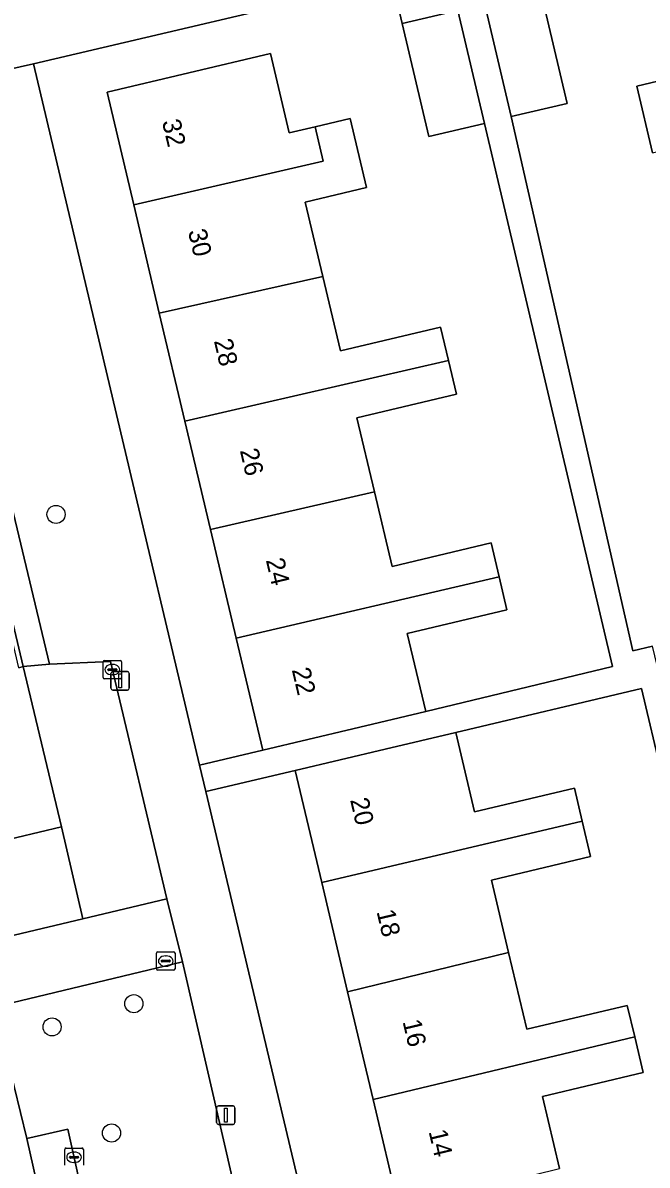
# Model space of a CAD drawing. Extents: x 158031 to 159244, y 380104 to 381214.
# Drawn here: x 158534.7 to 158568.4, y 380796.3 to 380858 of the extents above; entities that cross this region are included whole.
import ezdxf

# ---------------------------------------------------------------- set-up
doc = ezdxf.new("R2010")
doc.units = 0
for name, color, linetype in [('IMGEO_Boom', 7, 'Continuous'), ('IMGEO_Erf', 7, 'Continuous'), ('IMGEO_Groenvoorziening', 7, 'Continuous'), ('IMGEO_Kolk', 7, 'Continuous'), ('IMGEO_Lichtmast', 7, 'Continuous'), ('IMGEO_Pand', 7, 'Continuous'), ('IMGEO_Pand_nummerreeks', 7, 'Continuous'), ('IMGEO_Parkeervlak_open', 7, 'Continuous'), ('IMGEO_Rioolput', 7, 'Continuous'), ('IMGEO_Voetpad_open', 7, 'Continuous')]:
    doc.layers.add(name, color=color, linetype=linetype)

msp = doc.modelspace()

# ---------------------------------------------------------------- linework, layer by layer
at = {"layer": 'IMGEO_Boom'}
for centre in [(158536.467, 380831.434), (158540.672, 380805.016), (158536.253, 380803.765), (158539.466, 380798.036)]:
    msp.add_circle(centre, 0.489, dxfattribs=at)
at = {"layer": 'IMGEO_Erf'}
for points in [[(158569.224, 380863.769), (158562.085, 380862.085), (158562.638, 380859.742), (158564.08, 380853.629), (158561.065, 380852.917), (158567.641, 380824.075), (158568.7, 380824.316)], [(158568.699, 380850.961), (158567.85, 380854.561), (158569.748, 380855.009)], [(158534.452, 380823.156), (158534.696, 380823.215), (158532.318, 380833.196)], [(158575.794, 380789.538), (158568.094, 380822.042), (158558.068, 380819.667), (158559.084, 380815.379), (158564.478, 380816.657), (158564.901, 380814.871), (158565.352, 380812.967), (158559.988, 380811.695), (158560.916, 380807.781), (158561.897, 380803.64), (158567.332, 380804.928), (158567.735, 380803.227), (158568.193, 380801.298), (158562.747, 380800.007), (158563.667, 380796.124)], [(158554.986, 380793.976), (158553.597, 380799.838), (158552.217, 380805.662), (158550.821, 380811.553), (158549.386, 380817.61), (158544.566, 380816.468), (158551.938, 380785.363)], [(158510.799, 380803.157), (158537.922, 380809.603), (158536.754, 380814.56), (158530.707, 380813.123)]]:
    msp.add_lwpolyline(points, dxfattribs=at)
msp.add_lwpolyline([(158559.622, 380852.545), (158556.605, 380851.833), (158555.166, 380857.934), (158554.603, 380860.32), (158535.255, 380855.756), (158544.228, 380817.894), (158547.641, 380818.703), (158546.208, 380824.752), (158544.817, 380830.623), (158543.432, 380836.465), (158542.048, 380842.307), (158540.664, 380848.149), (158539.224, 380854.225), (158548.057, 380856.318), (158549.072, 380852.035), (158550.463, 380852.365), (158552.361, 380852.815), (158553.247, 380849.078), (158549.936, 380848.294), (158550.887, 380844.279), (158551.837, 380840.27), (158557.239, 380841.55), (158557.666, 380839.75), (158558.098, 380837.927), (158552.721, 380836.653), (158553.668, 380832.657), (158554.623, 380828.624), (158559.975, 380829.892), (158560.408, 380828.066), (158560.832, 380826.277), (158555.448, 380825.001), (158556.446, 380820.79), (158566.537, 380823.228)], close=True, dxfattribs=at)
at = {"layer": 'IMGEO_Groenvoorziening'}
for points in [[(158536.114, 380823.358), (158533.686, 380833.522), (158532.318, 380833.196), (158534.696, 380823.215)], [(158542.451, 380810.679), (158539.402, 380823.491), (158536.114, 380823.358), (158534.696, 380823.215), (158536.754, 380814.56), (158537.922, 380809.603)], [(158538.226, 380793.212), (158546.085, 380795.171), (158543.309, 380807.269), (158533.158, 380804.845), (158533.865, 380801.959), (158534.897, 380797.743), (158537.111, 380798.246), (158538.129, 380793.613)]]:
    msp.add_lwpolyline(points, close=True, dxfattribs=at)
at = {"layer": 'IMGEO_Kolk'}
for p, q in [((158539.006, 380822.628), (158539.006, 380823.48)), ((158539.081, 380823.554), (158539.933, 380823.554)), ((158539.494, 380823.334), (158539.519, 380823.334)), ((158540.007, 380823.48), (158540.007, 380822.628)), ((158539.265, 380823.048), (158539.265, 380823.06)), ((158539.703, 380823.011), (158539.305, 380823.011)), ((158539.308, 380823.097), (158539.706, 380823.097)), ((158539.517, 380822.774), (158539.492, 380822.774)), ((158539.749, 380823.06), (158539.749, 380823.048)), ((158539.933, 380822.554), (158539.081, 380822.554)), ((158536.943, 380796.3), (158536.943, 380797.152)), ((158537.018, 380797.226), (158537.87, 380797.226)), ((158537.202, 380796.72), (158537.202, 380796.732)), ((158537.245, 380796.769), (158537.643, 380796.769)), ((158537.431, 380797.006), (158537.456, 380797.006)), ((158537.686, 380796.732), (158537.686, 380796.72)), ((158537.944, 380797.152), (158537.944, 380796.3)), ((158537.64, 380796.683), (158537.242, 380796.683)), ((158537.454, 380796.446), (158537.429, 380796.446))]:
    msp.add_line(p, q, dxfattribs=at)
for points in [[(158539.006, 380822.628), (158539.006, 380823.48)], [(158539.081, 380823.554), (158539.933, 380823.554)], [(158540.007, 380823.48), (158540.007, 380822.628)], [(158539.933, 380822.554), (158539.081, 380822.554)], [(158536.943, 380796.3), (158536.943, 380797.152)], [(158537.018, 380797.226), (158537.87, 380797.226)], [(158537.944, 380797.152), (158537.944, 380796.3)]]:
    msp.add_lwpolyline(points, dxfattribs=at)
for centre, radius, start, end in [((158539.083, 380823.478), 0.0765, 91.55205, 178.44795), ((158539.083, 380823.478), 0.0765, 91.55205, 178.44795), ((158539.931, 380823.478), 0.0765, 1.55205, 88.44795), ((158539.931, 380823.478), 0.0765, 1.55205, 88.44795), ((158539.305, 380823.057), 0.0403, 85.87752, 175.75265), ((158539.302, 380823.047), 0.0366, 178.93798, 274.71019), ((158539.706, 380823.054), 0.043, 264.86636, 352.45326), ((158539.71, 380823.059), 0.0386, 1.73085, 96.63898), ((158539.083, 380822.63), 0.0765, 181.55205, 268.44795), ((158539.083, 380822.63), 0.0765, 181.55205, 268.44795), ((158539.931, 380822.63), 0.0765, 271.55205, 358.44795), ((158539.931, 380822.63), 0.0765, 271.55205, 358.44795), ((158537.02, 380797.15), 0.0765, 91.55205, 178.44795), ((158537.02, 380797.15), 0.0765, 91.55205, 178.44795), ((158537.242, 380796.729), 0.0403, 85.87752, 175.75265), ((158537.647, 380796.731), 0.0386, 1.73085, 96.63898), ((158537.868, 380797.15), 0.0765, 1.55205, 88.44795), ((158537.868, 380797.15), 0.0765, 1.55205, 88.44795), ((158537.239, 380796.719), 0.0366, 178.93798, 274.71019), ((158537.643, 380796.726), 0.043, 264.86636, 352.45326)]:
    msp.add_arc(centre, radius, start, end, dxfattribs=at)
for centre, major_axis, ratio, start_param, end_param in [((158539.493, 380823.054), (-0.387, 0.002), 0.722429, 4.712389, 7.853982), ((158539.518, 380823.054), (-0.39, 0.002), 0.717154, 1.570796, 4.712389), ((158537.43, 380796.726), (-0.387, 0.002), 0.722429, 4.712389, 7.853982), ((158537.455, 380796.726), (-0.39, 0.002), 0.717154, 1.570796, 4.712389)]:
    msp.add_ellipse(centre, major_axis=major_axis, ratio=ratio, start_param=start_param, end_param=end_param, dxfattribs=at)
at = {"layer": 'IMGEO_Lichtmast'}
for p, q in [((158539.435, 380822.045), (158539.435, 380822.845)), ((158539.435, 380822.845), (158539.435, 380822.045)), ((158539.535, 380822.945), (158540.325, 380822.945)), ((158540.325, 380822.945), (158539.535, 380822.945)), ((158540.425, 380822.845), (158540.425, 380822.045)), ((158540.425, 380822.045), (158540.425, 380822.845)), ((158540.325, 380821.945), (158539.535, 380821.945)), ((158539.535, 380821.945), (158540.325, 380821.945)), ((158545.145, 380798.596), (158545.145, 380799.396)), ((158545.145, 380799.396), (158545.145, 380798.596)), ((158545.245, 380799.496), (158546.035, 380799.496)), ((158546.035, 380799.496), (158545.245, 380799.496)), ((158546.135, 380799.396), (158546.135, 380798.596)), ((158546.135, 380798.596), (158546.135, 380799.396)), ((158546.035, 380798.496), (158545.245, 380798.496)), ((158545.245, 380798.496), (158546.035, 380798.496))]:
    msp.add_line(p, q, dxfattribs=at)
for points in [[(158539.855, 380822.82), (158540.005, 380822.82), (158540.005, 380822.07), (158539.855, 380822.07), (158539.855, 380822.82)], [(158545.565, 380799.371), (158545.715, 380799.371), (158545.715, 380798.621), (158545.565, 380798.621), (158545.565, 380799.371)]]:
    msp.add_lwpolyline(points, dxfattribs=at)
for centre, start, end in [((158539.535, 380822.845), 90, 180), ((158539.535, 380822.845), 90, 180), ((158540.325, 380822.845), 0, 90), ((158540.325, 380822.845), 360, 90), ((158539.535, 380822.045), 180, 270), ((158539.535, 380822.045), 180, 270), ((158540.325, 380822.045), 270, 0), ((158540.325, 380822.045), 270, 0), ((158545.245, 380799.396), 90, 180), ((158545.245, 380799.396), 90, 180), ((158546.035, 380799.396), 0, 90), ((158546.035, 380799.396), 360, 90), ((158545.245, 380798.596), 180, 270), ((158545.245, 380798.596), 180, 270), ((158546.035, 380798.596), 270, 0), ((158546.035, 380798.596), 270, 0)]:
    msp.add_arc(centre, 0.1, start, end, dxfattribs=at)
at = {"layer": 'IMGEO_Pand'}
for points in [[(158561.065, 380852.917), (158564.08, 380853.629), (158562.638, 380859.742), (158559.623, 380859.031)], [(158556.605, 380851.833), (158559.622, 380852.545), (158558.183, 380858.646), (158555.166, 380857.934)], [(158540.664, 380848.149), (158550.902, 380850.509), (158550.463, 380852.365), (158549.072, 380852.035), (158548.057, 380856.318), (158539.224, 380854.225)], [(158581.498, 380849.736), (158580.117, 380855.585), (158570.172, 380853.212), (158569.748, 380855.009), (158567.85, 380854.561), (158568.699, 380850.961), (158572.027, 380851.747), (158572.976, 380847.729)], [(158550.887, 380844.279), (158549.936, 380848.294), (158553.247, 380849.078), (158552.361, 380852.815), (158550.463, 380852.365), (158550.902, 380850.509), (158540.664, 380848.149), (158542.048, 380842.307)], [(158542.048, 380842.307), (158543.432, 380836.465), (158557.666, 380839.75), (158557.239, 380841.55), (158551.837, 380840.27), (158550.887, 380844.279)], [(158553.668, 380832.657), (158552.721, 380836.653), (158558.098, 380837.927), (158557.666, 380839.75), (158543.432, 380836.465), (158544.817, 380830.623)], [(158553.668, 380832.657), (158544.817, 380830.623), (158546.208, 380824.752), (158560.408, 380828.066), (158559.975, 380829.892), (158554.623, 380828.624)], [(158528.63, 380821.788), (158530.707, 380813.123), (158536.754, 380814.56), (158534.696, 380823.215), (158534.452, 380823.156), (158533.175, 380828.525), (158531.417, 380828.107), (158532.689, 380822.753)], [(158546.208, 380824.752), (158547.641, 380818.703), (158552.507, 380819.856), (158556.446, 380820.79), (158555.448, 380825.001), (158560.832, 380826.277), (158560.408, 380828.066)], [(158550.821, 380811.553), (158564.901, 380814.871), (158564.478, 380816.657), (158559.084, 380815.379), (158558.068, 380819.667), (158554.252, 380818.763), (158549.386, 380817.61)], [(158552.217, 380805.662), (158560.916, 380807.781), (158559.988, 380811.695), (158565.352, 380812.967), (158564.901, 380814.871), (158550.821, 380811.553)], [(158552.217, 380805.662), (158553.597, 380799.838), (158567.735, 380803.227), (158567.332, 380804.928), (158561.897, 380803.64), (158560.916, 380807.781)], [(158563.667, 380796.124), (158562.747, 380800.007), (158568.193, 380801.298), (158567.735, 380803.227), (158553.597, 380799.838), (158554.986, 380793.976)]]:
    msp.add_lwpolyline(points, close=True, dxfattribs=at)
at = {"layer": 'IMGEO_Parkeervlak_open'}
for points in [[(158532.991, 380801.748), (158524.836, 380799.776), (158523.857, 380799.569), (158518.667, 380798.396), (158519.561, 380794.681), (158520.821, 380789.512), (158535.941, 380793.094), (158534.897, 380797.743), (158533.865, 380801.959)], [(158535.941, 380793.094), (158538.129, 380793.613), (158537.111, 380798.246), (158534.897, 380797.743)]]:
    msp.add_lwpolyline(points, close=True, dxfattribs=at)
at = {"layer": 'IMGEO_Rioolput'}
for p, q in [((158541.898, 380806.894), (158541.898, 380807.746)), ((158541.973, 380807.82), (158542.825, 380807.82)), ((158542.157, 380807.314), (158542.157, 380807.326)), ((158542.595, 380807.277), (158542.197, 380807.277)), ((158542.2, 380807.363), (158542.598, 380807.363)), ((158542.386, 380807.6), (158542.411, 380807.6)), ((158542.641, 380807.326), (158542.641, 380807.314)), ((158542.899, 380807.746), (158542.899, 380806.894)), ((158542.825, 380806.82), (158541.973, 380806.82)), ((158542.409, 380807.04), (158542.384, 380807.04))]:
    msp.add_line(p, q, dxfattribs=at)
for points in [[(158541.898, 380806.894), (158541.898, 380807.746)], [(158541.973, 380807.82), (158542.825, 380807.82)], [(158542.899, 380807.746), (158542.899, 380806.894)], [(158542.825, 380806.82), (158541.973, 380806.82)]]:
    msp.add_lwpolyline(points, dxfattribs=at)
for centre, radius, start, end in [((158541.975, 380807.744), 0.0765, 91.55205, 178.44795), ((158541.975, 380807.744), 0.0765, 91.55205, 178.44795), ((158542.197, 380807.323), 0.0403, 85.87752, 175.75265), ((158542.194, 380807.313), 0.0366, 178.93798, 274.71019), ((158542.598, 380807.32), 0.043, 264.86636, 352.45326), ((158542.602, 380807.325), 0.0386, 1.73085, 96.63898), ((158542.823, 380807.744), 0.0765, 1.55205, 88.44795), ((158542.823, 380807.744), 0.0765, 1.55205, 88.44795), ((158541.975, 380806.896), 0.0765, 181.55205, 268.44795), ((158541.975, 380806.896), 0.0765, 181.55205, 268.44795), ((158542.823, 380806.896), 0.0765, 271.55205, 358.44795), ((158542.823, 380806.896), 0.0765, 271.55205, 358.44795)]:
    msp.add_arc(centre, radius, start, end, dxfattribs=at)
for centre, major_axis, ratio, start_param, end_param in [((158542.385, 380807.32), (-0.387, 0.002), 0.722429, 4.712389, 7.853982), ((158542.41, 380807.32), (-0.39, 0.002), 0.717154, 1.570796, 4.712389)]:
    msp.add_ellipse(centre, major_axis=major_axis, ratio=ratio, start_param=start_param, end_param=end_param, dxfattribs=at)
at = {"layer": 'IMGEO_Voetpad_open'}
for points in [[(158575.794, 380789.538), (158577.028, 380789.836), (158568.7, 380824.316), (158567.641, 380824.075), (158561.065, 380852.917), (158559.623, 380859.031), (158562.638, 380859.742), (158562.085, 380862.085), (158554.603, 380860.32), (158555.166, 380857.934), (158558.183, 380858.646), (158559.622, 380852.545), (158566.537, 380823.228), (158556.446, 380820.79), (158552.507, 380819.856), (158547.641, 380818.703), (158544.228, 380817.894), (158544.566, 380816.468), (158549.386, 380817.61), (158554.252, 380818.763), (158558.068, 380819.667), (158568.094, 380822.042)], [(158532.331, 380804.649), (158533.158, 380804.845), (158543.309, 380807.269), (158542.451, 380810.679), (158537.922, 380809.603), (158510.799, 380803.157), (158506.764, 380802.198), (158505.362, 380801.865), (158500, 380800.591), (158499.334, 380800.434), (158500, 380797.604), (158500.107, 380797.15), (158511.631, 380799.863), (158513.72, 380800.306), (158523.146, 380802.508), (158524.138, 380802.728)]]:
    msp.add_lwpolyline(points, close=True, dxfattribs=at)
for points in [[(158382.15, 380819.43), (158403.689, 380824.581), (158405.227, 380824.949), (158428.782, 380830.582), (158431.67, 380831.273), (158431.507, 380831.934), (158492.147, 380846.362), (158492.306, 380845.603), (158500, 380847.433), (158527.386, 380853.947), (158531.949, 380855.031), (158535.255, 380855.756), (158554.603, 380860.32)], [(158551.938, 380785.363), (158544.566, 380816.468), (158544.228, 380817.894), (158535.255, 380855.756), (158531.949, 380855.031), (158534.055, 380846.214), (158529.701, 380844.249), (158530.127, 380842.389), (158531.489, 380842.714), (158533.313, 380835.079), (158531.947, 380834.753), (158532.318, 380833.196), (158533.686, 380833.522), (158536.114, 380823.358), (158539.402, 380823.491), (158542.451, 380810.679), (158543.309, 380807.269), (158546.085, 380795.171)]]:
    msp.add_lwpolyline(points, dxfattribs=at)

# ---------------------------------------------------------------- texts
at = {"layer": 'IMGEO_Pand_nummerreeks'}
for s, rotation, p in [('32', 283.33048, (158542.186, 380852.652)), ('30', 283.33048, (158543.59, 380846.726)), ('28', 283.33048, (158544.993, 380840.806)), ('26', 283.33048, (158546.395, 380834.888)), ('24', 283.33048, (158547.798, 380828.968)), ('22', 283.33048, (158549.2, 380823.051)), ('20', 283.32919, (158552.352, 380816.021)), ('18', 283.32919, (158553.78, 380809.992)), ('16', 283.32919, (158555.186, 380804.055)), ('14', 283.32919, (158556.594, 380798.115))]:
    msp.add_text(s, height=1, rotation=rotation, dxfattribs=at).set_placement(p)

doc.saveas('drawing.dxf')
